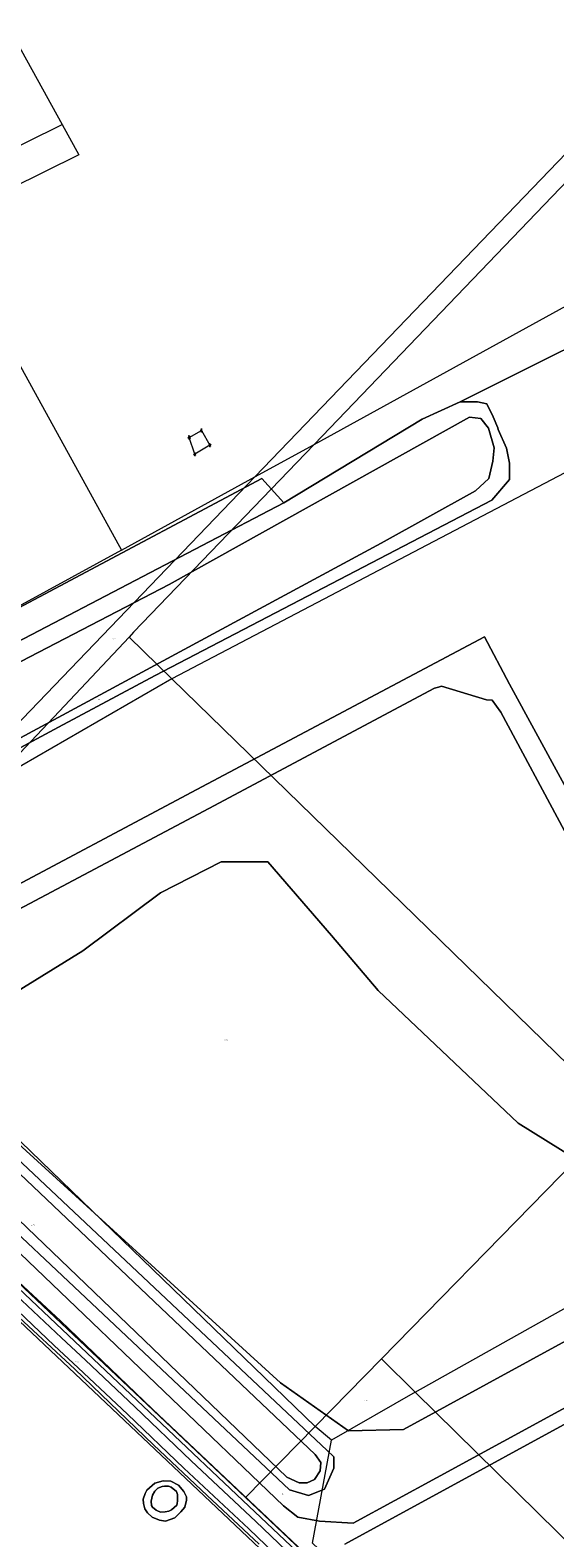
# Model space of a CAD drawing. Header units: metres. Extents: x 250001 to 257773, y 598992 to 609118.
# Tile 426 of 656: x 252589 to 252792, y 604246 to 604830. Entities that reach past the tile are written whole.
import ezdxf
from ezdxf.enums import TextEntityAlignment as Align
from ezdxf.lldxf.tags import DXFTag

# ---------------------------------------------------------------- set-up
doc = ezdxf.new("R2010")
doc.units = ezdxf.units.M
for name, color, linetype, lineweight in [('B-WE-GR-GRAS-GV', 252, 'Continuous', 13), ('B-WE-GR-GROENVOORZIENING-GV', 252, 'Continuous', 18), ('B-WE-IE-MEUBILAIR_WEGMEUBILAIR_HOOGSPANNINGSMAST-G', 252, 'Continuous', 18), ('B-WE-IE-MEUBILAIR_WEGMEUBILAIR_HOOGSPANNINGSMAST-S', 252, 'Continuous', 25), ('B-WE-KG-GRENS_PERCEEL-G', 150, 'KG-PERCEEL', 18), ('B-WE-KG-GRENS_PERCEEL-S', 150, 'Continuous', 25), ('B-WE-OG-WATER-GV', 252, 'Continuous', 18), ('B-WE-OG-WATER_SLOOT-GV', 252, 'Continuous', 18), ('B-WE-VH-ONVERHARD-GV', 252, 'Continuous', 18), ('B-WE-VH-VERHARDING_GESLOTEN-GV', 252, 'Continuous', 18), ('X-XX-AL-REFERENTIE-G', 7, 'Continuous', 18)]:
    doc.layers.add(name, color=color, linetype=linetype, lineweight=lineweight)
doc.styles.add('NLCS-ISO', font='NLCS-ISO.ttf')
doc.styles.get("Standard").update_dxf_attribs({"font": 'NLCS-ISO.ttf'})
tags = doc.linetypes.add('KG-PERCEEL', pattern='A,5.5,-2,["P",Standard,S=1.8,R=0,X=-0.5,Y=-0.9],-2,5.5,-2,[5,NLCS.SHX,S=0.75,R=0,X=0,Y=0],-2', length=19).pattern_tags.tags
tags[6] = DXFTag(74, 10)

# ---------------------------------------------------------------- blocks, each defined once
blk = doc.blocks.new('SKG-PERCEELNUMMER-SO')
at = {"style": 'NLCS-ISO', "oblique": 10, "flags": 1}
blk.add_attdef('GEMEENTECODE', text='', height=1.8, dxfattribs=at).set_placement((0, 2.6), align=Align.MIDDLE_CENTER)
at = {"style": 'NLCS-ISO', "oblique": 10}
blk.add_attdef('SECTIE', text='', height=1.8, dxfattribs=at).set_placement((-0.5, 0), align=Align.MIDDLE_RIGHT)
blk.add_attdef('PERCEELNUMMER', text='', height=1.8, dxfattribs=at).set_placement((0.5, 0), align=Align.MIDDLE_LEFT)
blk = doc.blocks.new('BS2021-132-Xref-KAD-20210617')
at = {"layer": 'B-WE-KG-GRENS_PERCEEL-G', "flags": 128}
for points in [[(252980.756, 604962.569), (252979.498, 604961.396), (252890.448, 604868.998), (252818.806, 604794.008), (252699.104, 604669.232)], [(252676.24, 604656.64), (252952.902, 604944.681)], [(252574.51, 604865.55), (252568.49, 604853.34), (252601.662, 604793.091)], [(252699.104, 604669.232), (253001.573, 604835.808)], [(252531.469, 604674.756), (252531.698, 604675.273), (252531.909, 604675.797), (252532.101, 604676.329), (252532.275, 604676.867), (252532.43, 604677.411), (252532.566, 604677.959), (252532.683, 604678.513), (252532.781, 604679.07), (252532.859, 604679.63), (252532.917, 604680.192), (252532.956, 604680.756), (252532.975, 604681.321), (252532.975, 604681.887), (252532.954, 604682.452), (252532.914, 604683.016), (252532.855, 604683.578), (252532.776, 604684.138), (252532.677, 604684.694), (252532.559, 604685.247), (252532.422, 604685.796), (252532.266, 604686.339), (252532.091, 604686.877), (252531.897, 604687.408), (252531.685, 604687.932), (252531.455, 604688.449), (252531.207, 604688.957), (252512.208, 604726.656), (252531.529, 604758.288), (252601.662, 604793.091)], [(252601.662, 604793.091), (252608.17, 604781.27), (252554.9, 604754.98), (252624.69, 604628.25)], [(252956.248, 604742.257), (252644.163, 604578.409)], [(252624.69, 604628.25), (252537.564, 604580.599), (252502.982, 604642.528), (252502.819, 604642.855), (252502.668, 604643.188), (252502.528, 604643.525), (252502.4, 604643.867), (252502.284, 604644.214), (252502.179, 604644.564), (252502.087, 604644.917), (252502.007, 604645.274), (252501.94, 604645.633), (252501.885, 604645.994), (252501.842, 604646.357), (252501.812, 604646.721), (252501.794, 604647.086), (252501.789, 604647.452), (252501.797, 604647.817), (252501.817, 604648.182), (252501.85, 604648.546), (252501.895, 604648.908), (252501.953, 604649.269), (252502.023, 604649.627), (252502.106, 604649.983), (252502.2, 604650.336), (252502.307, 604650.686), (252502.426, 604651.031), (252502.556, 604651.372), (252502.699, 604651.709), (252502.852, 604652.04), (252503.017, 604652.366), (252503.194, 604652.686), (252503.381, 604653), (252503.579, 604653.307), (252503.787, 604653.607), (252504.006, 604653.9), (252504.234, 604654.185), (252504.472, 604654.462), (252504.72, 604654.731), (252528.251, 604670.141), (252528.643, 604670.549), (252529.02, 604670.97), (252529.383, 604671.403), (252529.73, 604671.85), (252530.061, 604672.308), (252530.377, 604672.777), (252530.675, 604673.257), (252530.957, 604673.747), (252531.222, 604674.247), (252531.469, 604674.756)], [(252699.104, 604669.232), (252629.322, 604596.491), (252627.557, 604594.608)], [(252676.24, 604656.64), (252699.104, 604669.232)], [(252542.784, 604517.694), (252676.24, 604656.64)], [(252624.69, 604628.25), (252676.24, 604656.64)], [(252574.43, 604538.197), (252600.503, 604565.755), (252627.557, 604594.608)], [(252644.163, 604578.409), (252627.557, 604594.608)], [(252738.288, 604302.28), (253253.136, 604591.159)], [(252644.163, 604578.409), (252574.43, 604538.197)], [(252817.356, 604409.46), (252644.163, 604578.409)], [(252699.587, 604288.978), (252510.902, 604471.459)], [(252482.361, 604441.476), (252672.631, 604261.401)], [(252917.204, 604048.997), (252876.242, 604079.664), (252849.334, 604100.496), (252740.439, 604183.953), (252728.144, 604194.405), (252475.518, 604433.497)], [(252725.199, 604315.181), (252788.742, 604380.187), (252817.356, 604409.46)], [(252699.587, 604288.978), (252725.199, 604315.181)], [(252738.288, 604302.28), (252725.199, 604315.181)], [(252738.288, 604302.28), (252705.901, 604283.716)], [(252843.408, 604123.523), (252880.046, 604162.559), (252738.288, 604302.28)], [(252672.631, 604261.401), (252699.587, 604288.978)], [(252705.901, 604283.716), (252699.587, 604288.978)], [(252843.408, 604123.523), (252749.119, 604196.128), (252698.528, 604243.769), (252705.901, 604283.716)], [(252672.631, 604261.401), (252735.178, 604202.206), (252747.019, 604192.141), (252840.538, 604120.466)]]:
    blk.add_lwpolyline(points, dxfattribs=at)
at = {"layer": 'B-WE-KG-GRENS_PERCEEL-S', "xscale": 0.2, "yscale": 0.2, "zscale": 0.2}
for p, values in [((252621.534, 604593.937), {'PERCEELNUMMER': '226', 'SECTIE': 'M'}), ((252615.438, 604570.421), {'PERCEELNUMMER': '225', 'SECTIE': 'M'}), ((252664.88, 604438.635), {'PERCEELNUMMER': '224', 'SECTIE': 'M'}), ((252590.256, 604366.904), {'PERCEELNUMMER': '223', 'SECTIE': 'M'}), ((252607.185, 604314.035), {'PERCEELNUMMER': '105', 'SECTIE': 'M'}), ((252719.099, 604299.007), {'PERCEELNUMMER': '222', 'SECTIE': 'M'}), ((252686.469, 604262.862), {'PERCEELNUMMER': '344', 'SECTIE': 'M'})]:
    blk.add_blockref('SKG-PERCEELNUMMER-SO', p, dxfattribs=at).add_auto_attribs(values)
blk = doc.blocks.new('SKL-ET_HS_MAST-SO')
for p, q in [((0, 2.1), (-1.4, 1.8)), ((-1.4, 1.8), (-1.4, 1.6)), ((-1.4, 1.6), (0, 1.6)), ((0, 1.3), (-1.4, 1)), ((-1.4, 1), (-1.4, 0.9)), ((-1.4, 0.9), (0, 0.9)), ((-0.4, -0.4), (-0.1, 0.9)), ((0, 0), (-0.4, -0.4)), ((0, 0.5), (-0.2, 0.7)), ((0, 0.5), (-0.2, 0.3)), ((0, 0), (-0.2, 0.3)), ((-0.1, 0.9), (-0.1, 2)), ((0, 2.1), (1.4, 1.8)), ((1.4, 1.6), (0, 1.6)), ((0, 1.3), (1.4, 1)), ((1.4, 0.9), (0, 0.9)), ((0, 0.5), (0.2, 0.7)), ((0, 0.5), (0.2, 0.3)), ((0, 0), (0.2, 0.3)), ((0, 0), (0.4, -0.4)), ((0.1, 0.9), (0.1, 2)), ((0.4, -0.4), (0.1, 0.9)), ((1.4, 1.8), (1.4, 1.6)), ((1.4, 1), (1.4, 0.9)), ((-1, -1.8), (-0.4, -0.4)), ((-1, -1.8), (0, -0.8)), ((0, -0.8), (-0.4, -0.4)), ((0, -0.8), (0.4, -0.4)), ((1, -1.8), (0, -0.8)), ((1, -1.8), (0.4, -0.4))]:
    blk.add_line(p, q)
for points in [[(-1.4, -2), (-0.7, -2), (-0.7, -1.8), (-1.4, -1.8)], [(1.4, -2), (0.7, -2), (0.7, -1.8), (1.4, -1.8)]]:
    blk.add_lwpolyline(points, close=True)
blk = doc.blocks.new('BS2021-132-Xref-BGT-GRIJS-20210617-aangepast')
at = {"layer": 'B-WE-GR-GRAS-GV', "flags": 128}
for points in [[(253202.411, 604511.823), (252710.973, 604243.444)], [(252677.919, 604243.363), (252657.79, 604262.295), (252637.011, 604281.897), (252606.557, 604311.143), (252583.238, 604332.789)]]:
    blk.add_lwpolyline(points, dxfattribs=at)
for points in [[(252705.854, 604479.124), (252681.253, 604507.552), (252663.212, 604507.552), (252639.704, 604495.525), (252609.635, 604473.11), (252575.194, 604451.789), (252555.512, 604437.575), (252573.007, 604409.147), (252686.173, 604305.821), (252712.415, 604287.233), (252733.736, 604287.78), (252814.647, 604332.063), (252857.289, 604350.104), (252827.221, 604375.798), (252778.018, 604406.413), (252723.895, 604457.803)], [(252837.526, 604120.885), (252838.683, 604122.115), (252805.924, 604146.476), (252740.439, 604197.673), (252698.9, 604236.851), (252698.632, 604237.103), (252693.014, 604242.402), (252681.106, 604253.633), (252636.656, 604295.702), (252601.003, 604329.899), (252565.152, 604363.171), (252526.854, 604400.477), (252485.468, 604440.543), (252483.422, 604438.407), (252671.6, 604260.312), (252734.178, 604201.088), (252746.081, 604190.97)], [(252639.306, 604252.685), (252636.513, 604253.838), (252634.714, 604255.508), (252633.65, 604257.072), (252633.117, 604259.184), (252633.093, 604260.803), (252633.753, 604263.049), (252634.505, 604264.332), (252637.587, 604267.038), (252640.734, 604267.972), (252643.743, 604267.786), (252646.657, 604266.288), (252648.815, 604263.776), (252649.77, 604261.786), (252649.791, 604260.399), (252649.098, 604257.767), (252647.66, 604255.972), (252645.306, 604253.585), (252641.664, 604252.258)]]:
    blk.add_lwpolyline(points, close=True, dxfattribs=at)
at = {"layer": 'B-WE-GR-GROENVOORZIENING-GV', "flags": 128}
for points in [[(252466.212, 604531.003), (252687.388, 604646.56), (252678.957, 604655.94), (252522.816, 604572.854)], [(252710.973, 604243.444), (253202.411, 604511.823), (253206.881, 604514.264), (253208.233, 604514.57), (253219.213, 604525.975), (253216.344, 604525.486), (253212.48, 604523.377), (253202.023, 604517.671), (252746.525, 604269.116), (252714.257, 604251.508), (252701.215, 604252.272), (252692.88, 604253.86), (252687.324, 604258.226), (252455.773, 604480.221), (252453.114, 604476.997), (252488.067, 604443.257), (252485.468, 604440.543), (252526.854, 604400.477), (252565.152, 604363.171), (252601.003, 604329.899), (252636.656, 604295.702), (252681.106, 604253.633), (252693.014, 604242.402)]]:
    blk.add_lwpolyline(points, dxfattribs=at)
at = {"layer": 'B-WE-IE-MEUBILAIR_WEGMEUBILAIR_HOOGSPANNINGSMAST-G', "flags": 128}
blk.add_lwpolyline([(252650.794, 604671.923), (252655.553, 604674.616), (252658.838, 604668.889), (252652.981, 604665.379)], close=True, dxfattribs=at)
at = {"layer": 'B-WE-OG-WATER-GV', "flags": 128}
for points in [[(252578.983, 604338.999), (252598.665, 604320.372), (252607.952, 604311.721), (252627.014, 604293.717), (252648.795, 604272.812), (252673.897, 604249.328), (252700.249, 604224.018)], [(252702.988, 604226.933), (252676.649, 604252.231), (252651.547, 604275.716), (252629.772, 604296.614), (252610.689, 604314.639), (252601.403, 604323.288), (252581.744, 604341.894)]]:
    blk.add_lwpolyline(points, dxfattribs=at)
for points in [[(252484.69, 604464.521), (252539.425, 604412.601), (252688.618, 604269.351), (252693.309, 604267.162), (252696.437, 604267.162), (252699.252, 604268.413), (252701.441, 604271.853), (252701.754, 604274.981), (252699.565, 604278.109), (252496.888, 604470.777), (252492.822, 604472.028), (252490.633, 604472.028), (252488.13, 604471.402), (252485.941, 604468.9), (252484.377, 604466.085)], [(252642.775, 604265.794), (252641.277, 604265.847), (252640.358, 604265.73), (252638.663, 604265.033), (252637.486, 604263.896), (252636.682, 604262.413), (252636.059, 604260.099), (252636.244, 604258.369), (252636.6, 604257.772), (252638.032, 604256.554), (252638.843, 604256.117), (252639.86, 604255.841), (252641.552, 604255.915), (252642.955, 604256.186), (252644.046, 604256.747), (252646.001, 604258.524), (252646.227, 604259.084), (252646.367, 604260.213), (252646.261, 604262.666), (252645.98, 604263.731), (252643.891, 604265.49)]]:
    blk.add_lwpolyline(points, close=True, dxfattribs=at)
at = {"layer": 'B-WE-OG-WATER_SLOOT-GV', "flags": 128}
for points in [[(252768.398, 604679.818), (252765.947, 604684.958), (252762.375, 604685.752), (252755.628, 604685.752), (252740.944, 604679.005), (252687.388, 604646.56), (252466.212, 604531.003), (252453.469, 604521.518), (252451.621, 604516.286), (252451.621, 604512.317), (252454.4, 604503.586), (252463.907, 604490.083), (252477.418, 604493.505), (252600.306, 604559.719), (252600.308, 604559.72), (252637.722, 604579.712), (252767.931, 604647.651), (252774.678, 604655.589), (252774.678, 604661.939), (252773.495, 604667.758), (252770.31, 604675.016), (252770.25, 604675.584)], [(252466.306, 604496.045), (252463.131, 604500.014), (252459.956, 604507.554), (252459.162, 604514.698), (252465.115, 604522.239), (252474.64, 604527.398), (252643.038, 604614.942), (252759.243, 604679.712), (252763.688, 604679.288), (252766.651, 604675.478), (252768.725, 604667.892), (252768.328, 604662.733), (252766.741, 604655.986), (252761.581, 604651.223), (252725.069, 604630.983), (252484.959, 604501.204), (252480.102, 604499.045), (252471.465, 604494.457)], [(252480.102, 604499.045), (252484.959, 604501.204), (252725.069, 604630.983), (252761.581, 604651.223), (252766.741, 604655.986), (252768.328, 604662.733), (252768.725, 604667.892), (252766.651, 604675.478), (252763.688, 604679.288), (252759.243, 604679.712), (252643.038, 604614.942), (252474.64, 604527.398), (252465.115, 604522.239), (252459.162, 604514.698), (252459.956, 604507.554), (252463.131, 604500.014), (252466.306, 604496.045), (252471.465, 604494.457)], [(252493.76, 604475.468), (252489.069, 604475.468), (252484.064, 604472.653), (252481.249, 604469.838), (252480.311, 604465.459), (252480.937, 604461.706), (252493.719, 604449.193), (252689.615, 604264.415), (252697.023, 604262.298), (252703.185, 604264.629), (252706.759, 604272.791), (252706.759, 604277.17), (252704.256, 604279.672), (252508.181, 604464.359)], [(252688.618, 604269.351), (252539.425, 604412.601), (252484.69, 604464.521), (252484.377, 604466.085), (252485.941, 604468.9), (252488.13, 604471.402), (252490.633, 604472.028), (252492.822, 604472.028), (252496.888, 604470.777), (252699.565, 604278.109), (252701.754, 604274.981), (252701.441, 604271.853), (252699.252, 604268.413), (252696.437, 604267.162), (252693.309, 604267.162)], [(252643.743, 604267.786), (252640.734, 604267.972), (252637.587, 604267.038), (252634.505, 604264.332), (252633.753, 604263.049), (252633.093, 604260.803), (252633.117, 604259.184), (252633.65, 604257.072), (252634.714, 604255.508), (252636.513, 604253.838), (252639.306, 604252.685), (252641.664, 604252.258), (252645.306, 604253.585), (252647.66, 604255.972), (252649.098, 604257.767), (252649.791, 604260.399), (252649.77, 604261.786), (252648.815, 604263.776), (252646.657, 604266.288)], [(252640.358, 604265.73), (252641.277, 604265.847), (252642.775, 604265.794), (252643.891, 604265.49), (252645.98, 604263.731), (252646.261, 604262.666), (252646.367, 604260.213), (252646.227, 604259.084), (252646.001, 604258.524), (252644.046, 604256.747), (252642.955, 604256.186), (252641.552, 604255.915), (252639.86, 604255.841), (252638.843, 604256.117), (252638.032, 604256.554), (252636.6, 604257.772), (252636.244, 604258.369), (252636.059, 604260.099), (252636.682, 604262.413), (252637.486, 604263.896), (252638.663, 604265.033)]]:
    blk.add_lwpolyline(points, close=True, dxfattribs=at)
for points in [[(252583.238, 604332.789), (252606.557, 604311.143), (252637.011, 604281.897), (252657.79, 604262.295), (252677.919, 604243.363)], [(252734.178, 604201.088), (252671.6, 604260.312), (252483.422, 604438.407)], [(252581.744, 604341.894), (252601.403, 604323.288), (252610.689, 604314.639), (252629.772, 604296.614), (252651.547, 604275.716), (252676.649, 604252.231), (252702.988, 604226.933)], [(252700.249, 604224.018), (252673.897, 604249.328), (252648.795, 604272.812), (252627.014, 604293.717), (252607.952, 604311.721), (252598.665, 604320.372), (252578.983, 604338.999)]]:
    blk.add_lwpolyline(points, dxfattribs=at)
at = {"layer": 'B-WE-VH-ONVERHARD-GV', "flags": 128}
for points in [[(252522.816, 604572.854), (252678.957, 604655.94), (252687.388, 604646.56), (252740.944, 604679.005), (252755.628, 604685.752), (252835.178, 604725.458)], [(252835.178, 604725.458), (252755.628, 604685.752), (252762.375, 604685.752), (252765.947, 604684.958), (252768.398, 604679.818), (252770.25, 604675.584), (252770.31, 604675.016), (252773.495, 604667.758), (252774.678, 604661.939), (252774.678, 604655.589), (252767.931, 604647.651), (252637.722, 604579.712), (252600.308, 604559.72), (252600.306, 604559.719), (252477.418, 604493.505)], [(252572.255, 604492.245), (252653.781, 604535.571), (252742.005, 604582.382), (252765.034, 604594.682), (252774.738, 604576.368), (252805.285, 604520.195)], [(252820.661, 604473.691), (252771.321, 604565.571), (252767.973, 604570.149), (252765.786, 604570.354), (252748.428, 604575.548), (252747.266, 604575.274), (252745.695, 604574.796), (252658.428, 604528.19), (252576.492, 604484.728)], [(252455.773, 604480.221), (252687.324, 604258.226), (252692.88, 604253.86), (252701.215, 604252.272), (252714.257, 604251.508), (252746.525, 604269.116), (253202.023, 604517.671)]]:
    blk.add_lwpolyline(points, dxfattribs=at)
for points in [[(252663.212, 604507.552), (252681.253, 604507.552), (252705.854, 604479.124), (252723.895, 604457.803), (252778.018, 604406.413), (252827.221, 604375.798), (252857.289, 604350.104), (252814.647, 604332.063), (252733.736, 604287.78), (252712.415, 604287.233), (252686.173, 604305.821), (252573.007, 604409.147), (252555.512, 604437.575), (252575.194, 604451.789), (252609.635, 604473.11), (252639.704, 604495.525)], [(252706.759, 604272.791), (252703.185, 604264.629), (252697.023, 604262.298), (252689.615, 604264.415), (252493.719, 604449.193), (252480.937, 604461.706), (252480.311, 604465.459), (252481.249, 604469.838), (252484.064, 604472.653), (252489.069, 604475.468), (252493.76, 604475.468), (252508.181, 604464.359), (252704.256, 604279.672), (252706.759, 604277.17)]]:
    blk.add_lwpolyline(points, close=True, dxfattribs=at)
at = {"layer": 'B-WE-VH-VERHARDING_GESLOTEN-GV', "flags": 128}
for points in [[(252805.285, 604520.195), (252774.738, 604576.368), (252765.034, 604594.682), (252742.005, 604582.382), (252653.781, 604535.571), (252572.255, 604492.245)], [(252576.492, 604484.728), (252658.428, 604528.19), (252745.695, 604574.796), (252747.266, 604575.274), (252748.428, 604575.548), (252765.786, 604570.354), (252767.973, 604570.149), (252771.321, 604565.571), (252820.661, 604473.691)]]:
    blk.add_lwpolyline(points, dxfattribs=at)
at = {"layer": 'B-WE-IE-MEUBILAIR_WEGMEUBILAIR_HOOGSPANNINGSMAST-S', "xscale": 0.2, "yscale": 0.2, "zscale": 0.2}
for p in [(252655.553, 604674.616), (252650.794, 604671.923), (252658.838, 604668.889), (252652.981, 604665.379)]:
    blk.add_blockref('SKL-ET_HS_MAST-SO', p, dxfattribs=at)

msp = doc.modelspace()

# ---------------------------------------------------------------- block references
at = {"layer": 'X-XX-AL-REFERENTIE-G'}
for name in ['BS2021-132-Xref-BGT-GRIJS-20210617-aangepast', 'BS2021-132-Xref-KAD-20210617']:
    msp.add_blockref(name, (0, 0), dxfattribs=at)

doc.saveas('drawing.dxf')
